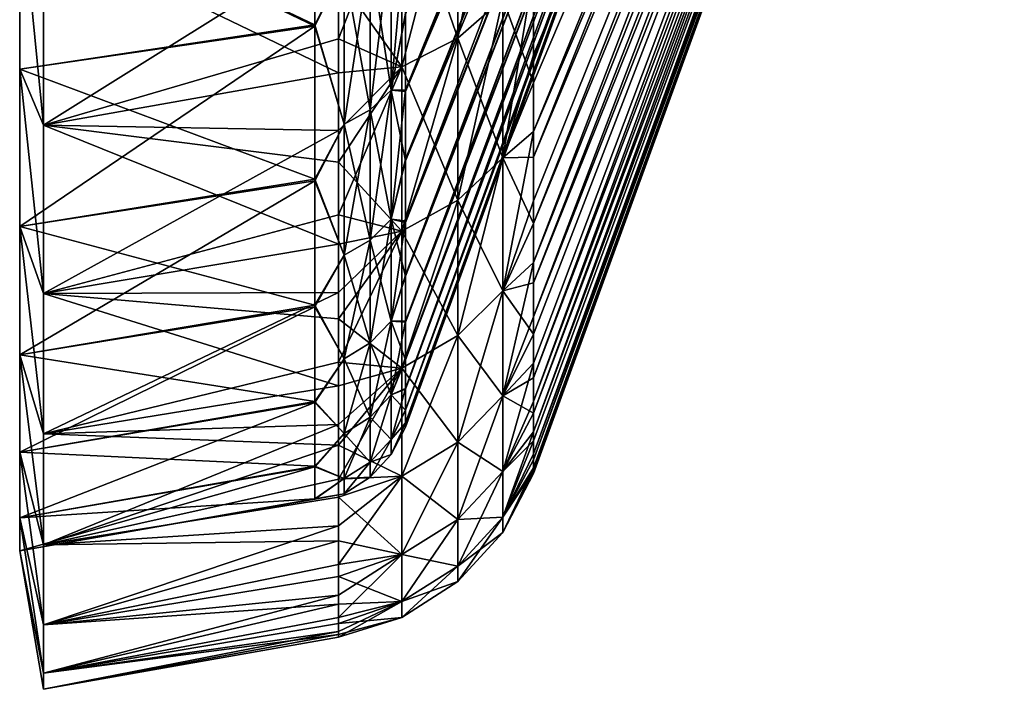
# Model space of a CAD drawing. Header units: metres. Extents: x -62 to 300, y -109 to 109.
# Tile 394 of 656: x -62 to -51, y 44 to 51. Entities that reach past the tile are written whole.
import ezdxf

# ---------------------------------------------------------------- set-up
doc = ezdxf.new("R2010")
doc.units = ezdxf.units.M
doc.layers.add('solid_500635', color=7, linetype='CONTINUOUS')

msp = doc.modelspace()

# ---------------------------------------------------------------- linework, layer by layer
at = {"layer": 'solid_500635'}
for points in [[(-56.086498, 50.781143, 8.844618), (-50.90826, 62.621616, 0.937529), (-50.90826, 63.281322, 1.95934)], [(-56.086498, 51.701893, 10.225803), (-56.086498, 50.781143, 8.844618), (-50.90826, 63.281322, 1.95934)], [(-57.496037, 50.3773, 7.149325), (-52.317799, 63.106491, 0.748949), (-52.317799, 62.534355, -0.293604)], [(-57.496037, 50.3773, 7.149325), (-57.496037, 51.223198, 8.583865), (-52.317799, 63.106491, 0.748949)], [(-57.496037, 50.394775, -21.52033), (-52.317799, 62.528294, -14.033655), (-52.317799, 63.099598, -15.076864)], [(-57.496037, 51.238796, -22.94808), (-57.496037, 50.394775, -21.52033), (-52.317799, 63.099598, -15.076864)], [(-56.086498, 49.656406, -21.233467), (-50.90826, 62.62701, -15.286036), (-50.90826, 62.046604, -14.217122)], [(-56.086498, 50.471718, -22.680035), (-56.086498, 51.36517, -24.07902), (-50.90826, 62.62701, -15.286036)], [(-56.086498, 49.656406, -21.233467), (-56.086498, 50.471718, -22.680035), (-50.90826, 62.62701, -15.286036)], [(-56.086498, 49.936733, 7.412772), (-50.90826, 62.041912, -0.131785), (-50.90826, 62.621616, 0.937529)], [(-56.086498, 50.781143, 8.844618), (-56.086498, 49.936733, 7.412772), (-50.90826, 62.621616, 0.937529)], [(-57.496037, 49.614571, 5.671981), (-52.317799, 62.534355, -0.293604), (-52.317799, 62.043396, -1.379802)], [(-57.496037, 49.614571, 5.671981), (-57.496037, 50.3773, 7.149325), (-52.317799, 62.534355, -0.293604)], [(-57.496037, 48.952366, -18.533154), (-52.317799, 62.038265, -12.946959), (-52.317799, 62.528294, -14.033655)], [(-57.496037, 49.631767, -20.04707), (-57.496037, 48.952366, -18.533154), (-52.317799, 62.528294, -14.033655)], [(-57.496037, 50.394775, -21.52033), (-57.496037, 49.631767, -20.04707), (-52.317799, 62.528294, -14.033655)], [(-57.496037, 48.344898, 2.604414), (-52.317799, 62.043396, -1.379802), (-52.317799, 61.639687, -2.495419)], [(-57.496037, 48.936966, 4.156608), (-57.496037, 49.614571, 5.671981), (-52.317799, 62.043396, -1.379802)], [(-57.496037, 48.344898, 2.604414), (-57.496037, 48.936966, 4.156608), (-52.317799, 62.043396, -1.379802)], [(-57.496037, 48.358196, -16.981768), (-52.317799, 61.635548, -11.830997), (-52.317799, 62.038265, -12.946959)], [(-57.496037, 48.952366, -18.533154), (-57.496037, 48.358196, -16.981768), (-52.317799, 62.038265, -12.946959)], [(-56.086498, 48.923023, -19.746336), (-50.90826, 62.046604, -14.217122), (-50.90826, 61.549656, -13.107108)], [(-56.086498, 48.923023, -19.746336), (-56.086498, 49.656406, -21.233467), (-50.90826, 62.046604, -14.217122)], [(-56.086498, 48.495113, 4.43024), (-50.90826, 61.545708, -1.242124), (-50.90826, 62.041912, -0.131785)], [(-56.086498, 49.174263, 5.94002), (-56.086498, 48.495113, 4.43024), (-50.90826, 62.041912, -0.131785)], [(-56.086498, 49.936733, 7.412772), (-56.086498, 49.174263, 5.94002), (-50.90826, 62.041912, -0.131785)], [(-57.496037, 47.839775, 1.017889), (-52.317799, 61.639687, -2.495419), (-52.317799, 61.323326, -3.637995)], [(-57.496037, 47.839775, 1.017889), (-57.496037, 48.344898, 2.604414), (-52.317799, 61.639687, -2.495419)], [(-57.496037, 47.850914, -15.395914), (-52.317799, 61.32021, -10.68817), (-52.317799, 61.635548, -11.830997)], [(-57.496037, 48.358196, -16.981768), (-57.496037, 47.850914, -15.395914), (-52.317799, 61.635548, -11.830997)], [(-56.086498, 48.273308, -18.222986), (-50.90826, 61.549656, -13.107108), (-50.90826, 61.139076, -11.9626)], [(-56.086498, 48.273308, -18.222986), (-56.086498, 48.923023, -19.746336), (-50.90826, 61.549656, -13.107108)], [(-56.086498, 47.899395, 2.883961), (-50.90826, 61.135895, -2.386896), (-50.90826, 61.545708, -1.242124)], [(-56.086498, 48.495113, 4.43024), (-56.086498, 47.899395, 2.883961), (-50.90826, 61.545708, -1.242124)], [(-57.496037, 47.424492, -0.595042), (-52.317799, 61.323326, -3.637995), (-52.317799, 61.096012, -4.800638)], [(-57.496037, 47.424492, -0.595042), (-57.496037, 47.839775, 1.017889), (-52.317799, 61.323326, -3.637995)], [(-57.496037, 47.107796, -12.153302), (-52.317799, 61.093922, -9.525327), (-52.317799, 61.32021, -10.68817)], [(-57.496037, 47.433388, -13.783316), (-57.496037, 47.107796, -12.153302), (-52.317799, 61.32021, -10.68817)], [(-57.496037, 47.850914, -15.395914), (-57.496037, 47.433388, -13.783316), (-52.317799, 61.32021, -10.68817)], [(-57.496037, 46.869976, -3.868969), (-52.317799, 61.096012, -4.800638), (-52.317799, 60.958801, -5.977504)], [(-57.496037, 47.101112, -2.225419), (-57.496037, 47.424492, -0.595042), (-52.317799, 61.096012, -4.800638)], [(-57.496037, 46.869976, -3.868969), (-57.496037, 47.101112, -2.225419), (-52.317799, 61.096012, -4.800638)], [(-57.496037, 46.874447, -10.510056), (-52.317799, 60.957752, -8.348338), (-52.317799, 61.093922, -9.525327)], [(-57.496037, 47.107796, -12.153302), (-57.496037, 46.874447, -10.510056), (-52.317799, 61.093922, -9.525327)], [(-56.086498, 47.228107, -15.07512), (-50.90826, 61.139076, -11.9626), (-50.90826, 60.817261, -10.790508)], [(-56.086498, 47.707863, -16.66498), (-56.086498, 48.273308, -18.222986), (-50.90826, 61.139076, -11.9626)], [(-56.086498, 47.228107, -15.07512), (-56.086498, 47.707863, -16.66498), (-50.90826, 61.139076, -11.9626)], [(-56.086498, 46.965389, -0.303043), (-50.90826, 60.814857, -3.559196), (-50.90826, 61.135895, -2.386896)], [(-56.086498, 47.388504, 1.303541), (-56.086498, 46.965389, -0.303043), (-50.90826, 61.135895, -2.386896)], [(-56.086498, 47.899395, 2.883961), (-56.086498, 47.388504, 1.303541), (-50.90826, 61.135895, -2.386896)], [(-57.496037, 46.731174, -5.524826), (-52.317799, 60.958801, -5.977504), (-52.317799, 60.912548, -7.1629)], [(-57.496037, 46.731174, -5.524826), (-57.496037, 46.869976, -3.868969), (-52.317799, 60.958801, -5.977504)], [(-57.496037, 46.685467, -7.189634), (-52.317799, 60.912548, -7.1629), (-52.317799, 60.957752, -8.348338)], [(-57.496037, 46.733414, -8.854383), (-57.496037, 46.685467, -7.189634), (-52.317799, 60.957752, -8.348338)], [(-57.496037, 46.874447, -10.510056), (-57.496037, 46.733414, -8.854383), (-52.317799, 60.957752, -8.348338)], [(-57.496037, 46.685467, -7.189634), (-57.496037, 46.731174, -5.524826), (-52.317799, 60.912548, -7.1629)], [(-56.086498, 46.836617, -13.460943), (-50.90826, 60.817261, -10.790508), (-50.90826, 60.585922, -9.597295)], [(-56.086498, 46.836617, -13.460943), (-56.086498, 47.228107, -15.07512), (-50.90826, 60.817261, -10.790508)], [(-56.086498, 46.632095, -1.927002), (-50.90826, 60.584312, -4.75256), (-50.90826, 60.814857, -3.559196)], [(-56.086498, 46.965389, -0.303043), (-56.086498, 46.632095, -1.927002), (-50.90826, 60.814857, -3.559196)], [(-56.086498, 46.32407, -10.188696), (-50.90826, 60.585922, -9.597295), (-50.90826, 60.446388, -8.389724)], [(-56.086498, 46.535175, -11.830798), (-56.086498, 46.836617, -13.460943), (-50.90826, 60.585922, -9.597295)], [(-56.086498, 46.32407, -10.188696), (-56.086498, 46.535175, -11.830798), (-50.90826, 60.585922, -9.597295)], [(-56.086498, 46.38892, -3.564459), (-50.90826, 60.445583, -5.960226), (-50.90826, 60.584312, -4.75256)], [(-56.086498, 46.632095, -1.927002), (-56.086498, 46.38892, -3.564459), (-50.90826, 60.584312, -4.75256)], [(-56.086498, 46.203407, -8.53557), (-50.90826, 60.446388, -8.389724), (-50.90826, 60.399517, -7.174991)], [(-56.086498, 46.203407, -8.53557), (-56.086498, 46.32407, -10.188696), (-50.90826, 60.446388, -8.389724)], [(-56.086498, 46.173874, -6.874707), (-50.90826, 60.399517, -7.174991), (-50.90826, 60.445583, -5.960226)], [(-56.086498, 46.235924, -5.214769), (-56.086498, 46.173874, -6.874707), (-50.90826, 60.445583, -5.960226)], [(-56.086498, 46.38892, -3.564459), (-56.086498, 46.235924, -5.214769), (-50.90826, 60.445583, -5.960226)], [(-56.086498, 46.173874, -6.874707), (-56.086498, 46.203407, -8.53557), (-50.90826, 60.399517, -7.174991)], [(-56.918392, 50.965382, 11.236972), (-56.424011, 51.401752, 10.919931), (-56.424011, 53.429028, 13.423409)], [(-56.918392, 53.028191, 13.784327), (-56.918392, 50.965382, 11.236972), (-56.424011, 53.429028, 13.423409)], [(-61.739399, 52.655609, -27.253433), (-58.491894, 51.111141, -24.279177), (-58.491894, 53.106182, -26.899361)], [(-61.739399, 52.655609, 12.914022), (-58.491894, 53.092033, 12.543304), (-58.491894, 51.096531, 9.918235)], [(-58.16885, 51.747627, -25.008049), (-58.491894, 53.106182, -26.899361), (-58.491894, 51.111141, -24.279177)], [(-58.16885, 51.747627, 10.668638), (-58.491894, 51.096531, 9.918235), (-58.491894, 53.092033, 12.543304)], [(-57.535633, 52.736217, -28.386629), (-56.918392, 53.028191, -28.123737), (-56.918392, 50.965382, -25.576384)], [(-57.535633, 50.64753, 11.467905), (-56.918392, 50.965382, 11.236972), (-56.918392, 53.028191, 13.784327)], [(-57.535633, 52.736217, 14.047219), (-57.535633, 50.64753, 11.467905), (-56.918392, 53.028191, 13.784327)], [(-56.918392, 50.965382, -25.576384), (-56.918392, 53.028191, -28.123737), (-56.424011, 51.401752, -25.259342)], [(-61.739399, 52.655609, -27.253433), (-61.478928, 52.147793, -28.916451), (-61.478928, 50.006947, -26.272726)], [(-61.739399, 52.655609, -27.253433), (-61.478928, 50.006947, -26.272726), (-61.739399, 50.62278, -24.579292)], [(-61.739399, 52.655609, 12.914022), (-61.478928, 50.006947, 11.933315), (-61.478928, 52.147793, 14.57704)], [(-61.739399, 50.62278, 10.239882), (-61.478928, 50.006947, 11.933315), (-61.739399, 52.655609, 12.914022)], [(-61.739399, 52.655609, -27.253433), (-61.739399, 50.62278, -24.579292), (-58.491894, 51.111141, -24.279177)], [(-61.739399, 50.62278, 10.239882), (-61.739399, 52.655609, 12.914022), (-58.491894, 51.096531, 9.918235)], [(-57.535633, 52.736217, 14.047219), (-58.231422, 52.038322, 13.584293), (-58.231422, 50.956688, 12.248685)], [(-57.535633, 52.736217, 14.047219), (-58.231422, 50.956688, 12.248685), (-57.535633, 50.64753, 11.467905)], [(-57.535633, 50.64753, -25.807316), (-58.231422, 51.638645, -27.447153), (-57.535633, 52.736217, -28.386629)], [(-57.535633, 50.64753, -25.807316), (-57.535633, 52.736217, -28.386629), (-56.918392, 50.965382, -25.576384)], [(-61.478928, 52.147793, 14.57704), (-61.478928, 50.006947, 11.933315), (-58.231422, 52.038322, 13.584293)], [(-61.478928, 52.147793, -28.916451), (-58.231422, 51.638645, -27.447153), (-58.231422, 50.581127, -26.087872)], [(-61.478928, 50.006947, -26.272726), (-61.478928, 52.147793, -28.916451), (-58.231422, 50.581127, -26.087872)], [(-57.652737, 52.097801, -24.753632), (-57.882275, 51.895199, -24.900829), (-57.882275, 50.175484, -22.252701)], [(-57.652737, 50.392361, -22.127487), (-57.652737, 52.097801, -24.753632), (-57.882275, 50.175484, -22.252701)], [(-57.652737, 52.097801, 10.414222), (-57.652737, 50.392361, 7.788076), (-57.882275, 51.895199, 10.561419)], [(-57.652737, 50.392361, -22.127487), (-57.496037, 51.238796, -22.94808), (-57.496037, 52.161488, -24.326433)], [(-57.652737, 50.392361, -22.127487), (-57.496037, 52.161488, -24.326433), (-57.652737, 52.097801, -24.753632)], [(-57.652737, 52.097801, 10.414222), (-57.496037, 51.223198, 8.583865), (-57.652737, 50.392361, 7.788076)], [(-61.478928, 50.006947, 11.933315), (-58.231422, 50.956688, 12.248685), (-58.231422, 52.038322, 13.584293)], [(-57.882275, 51.895199, -24.900829), (-58.16885, 51.747627, -25.008049), (-58.16885, 50.017513, -22.343906)], [(-57.882275, 50.175484, -22.252701), (-57.882275, 51.895199, -24.900829), (-58.16885, 50.017513, -22.343906)], [(-57.882275, 51.895199, 10.561419), (-57.882275, 50.175484, 7.91329), (-58.16885, 51.747627, 10.668638)], [(-57.652737, 50.392361, 7.788076), (-57.882275, 50.175484, 7.91329), (-57.882275, 51.895199, 10.561419)], [(-58.16885, 50.017513, -22.343906), (-58.16885, 51.747627, -25.008049), (-58.491894, 51.111141, -24.279177)], [(-58.16885, 51.747627, 10.668638), (-58.16885, 50.017513, 8.004496), (-58.491894, 51.096531, 9.918235)], [(-57.882275, 50.175484, 7.91329), (-58.16885, 50.017513, 8.004496), (-58.16885, 51.747627, 10.668638)], [(-56.424011, 49.647266, 8.218259), (-56.086498, 50.781143, 8.844618), (-56.086498, 51.701893, 10.225803)], [(-56.424011, 51.401752, 10.919931), (-56.424011, 49.647266, 8.218259), (-56.086498, 51.701893, 10.225803)], [(-57.535633, 50.64753, -25.807316), (-58.231422, 50.581127, -26.087872), (-58.231422, 51.638645, -27.447153)], [(-56.918392, 50.965382, -25.576384), (-56.424011, 51.401752, -25.259342), (-56.424011, 49.647266, -22.557669)], [(-56.918392, 49.180145, 8.487949), (-56.424011, 49.647266, 8.218259), (-56.424011, 51.401752, 10.919931)], [(-56.918392, 50.965382, 11.236972), (-56.918392, 49.180145, 8.487949), (-56.424011, 51.401752, 10.919931)], [(-56.424011, 51.401752, -25.259342), (-56.086498, 51.36517, -24.07902), (-56.086498, 50.471718, -22.680035)], [(-56.424011, 49.647266, -22.557669), (-56.424011, 51.401752, -25.259342), (-56.086498, 50.471718, -22.680035)], [(-57.652737, 50.392361, -22.127487), (-57.496037, 50.394775, -21.52033), (-57.496037, 51.238796, -22.94808)], [(-57.652737, 50.392361, 7.788076), (-57.496037, 51.223198, 8.583865), (-57.496037, 50.3773, 7.149325)], [(-61.739399, 50.62278, -24.579292), (-58.491894, 49.411293, -21.459915), (-58.491894, 51.111141, -24.279177)], [(-61.739399, 48.890991, 7.36163), (-58.491894, 51.096531, 9.918235), (-58.491894, 49.393135, 7.086281)], [(-61.739399, 48.890991, 7.36163), (-61.739399, 50.62278, 10.239882), (-58.491894, 51.096531, 9.918235)], [(-58.16885, 50.017513, -22.343906), (-58.491894, 51.111141, -24.279177), (-58.491894, 49.411293, -21.459915)], [(-58.16885, 50.017513, 8.004496), (-58.491894, 49.393135, 7.086281), (-58.491894, 51.096531, 9.918235)], [(-61.478928, 50.006947, 11.933315), (-58.231422, 49.94944, 10.8582), (-58.231422, 50.956688, 12.248685)], [(-57.535633, 50.64753, 11.467905), (-58.231422, 50.956688, 12.248685), (-58.231422, 49.94944, 10.8582)], [(-57.535633, 50.64753, -25.807316), (-56.918392, 50.965382, -25.576384), (-56.918392, 49.180145, -22.82736)], [(-57.535633, 48.839897, 8.684393), (-56.918392, 49.180145, 8.487949), (-56.918392, 50.965382, 11.236972)], [(-57.535633, 50.64753, 11.467905), (-57.535633, 48.839897, 8.684393), (-56.918392, 50.965382, 11.236972)], [(-56.918392, 49.180145, -22.82736), (-56.918392, 50.965382, -25.576384), (-56.424011, 49.647266, -22.557669)], [(-56.424011, 49.647266, 8.218259), (-56.086498, 49.936733, 7.412772), (-56.086498, 50.781143, 8.844618)], [(-61.739399, 50.62278, -24.579292), (-61.478928, 50.006947, -26.272726), (-61.478928, 48.154175, -23.419706)], [(-61.739399, 50.62278, -24.579292), (-61.478928, 48.154175, -23.419706), (-61.739399, 48.890991, -21.701042)], [(-61.739399, 50.62278, 10.239882), (-61.478928, 48.154175, 9.080295), (-61.478928, 50.006947, 11.933315)], [(-61.739399, 48.890991, 7.36163), (-61.478928, 48.154175, 9.080295), (-61.739399, 50.62278, 10.239882)], [(-61.739399, 50.62278, -24.579292), (-61.739399, 48.890991, -21.701042), (-58.491894, 49.411293, -21.459915)], [(-57.535633, 50.64753, 11.467905), (-58.231422, 49.94944, 10.8582), (-58.231422, 49.019218, 9.416928)], [(-57.535633, 50.64753, 11.467905), (-58.231422, 49.019218, 9.416928), (-57.535633, 48.839897, 8.684393)], [(-57.535633, 50.64753, -25.807316), (-58.231422, 49.60041, -24.67654), (-58.231422, 50.581127, -26.087872)], [(-57.535633, 48.839897, -23.023804), (-58.231422, 49.60041, -24.67654), (-57.535633, 50.64753, -25.807316)], [(-57.535633, 48.839897, -23.023804), (-57.535633, 50.64753, -25.807316), (-56.918392, 49.180145, -22.82736)], [(-61.478928, 50.006947, -26.272726), (-58.231422, 50.581127, -26.087872), (-58.231422, 49.60041, -24.67654)], [(-57.652737, 50.392361, -22.127487), (-57.882275, 50.175484, -22.252701), (-57.882275, 48.741997, -19.43932)], [(-57.652737, 48.970772, -19.337461), (-57.652737, 50.392361, -22.127487), (-57.882275, 48.741997, -19.43932)], [(-57.652737, 50.392361, 7.788076), (-57.652737, 48.970772, 4.99805), (-57.882275, 50.175484, 7.91329)], [(-57.652737, 48.970772, -19.337461), (-57.496037, 49.631767, -20.04707), (-57.496037, 50.394775, -21.52033)], [(-57.652737, 48.970772, -19.337461), (-57.496037, 50.394775, -21.52033), (-57.652737, 50.392361, -22.127487)], [(-57.652737, 50.392361, 7.788076), (-57.496037, 50.3773, 7.149325), (-57.496037, 49.614571, 5.671981)], [(-57.652737, 50.392361, 7.788076), (-57.496037, 49.614571, 5.671981), (-57.652737, 48.970772, 4.99805)], [(-56.424011, 49.647266, -22.557669), (-56.086498, 50.471718, -22.680035), (-56.086498, 49.656406, -21.233467)], [(-57.882275, 50.175484, -22.252701), (-58.16885, 50.017513, -22.343906), (-58.16885, 48.575356, -19.513514)], [(-57.882275, 48.741997, -19.43932), (-57.882275, 50.175484, -22.252701), (-58.16885, 48.575356, -19.513514)], [(-57.882275, 50.175484, 7.91329), (-57.882275, 48.741997, 5.099908), (-58.16885, 50.017513, 8.004496)], [(-57.652737, 48.970772, 4.99805), (-57.882275, 48.741997, 5.099908), (-57.882275, 50.175484, 7.91329)], [(-61.478928, 50.006947, 11.933315), (-61.478928, 48.154175, 9.080295), (-58.231422, 49.94944, 10.8582)], [(-61.478928, 50.006947, -26.272726), (-58.231422, 49.60041, -24.67654), (-58.231422, 48.699131, -23.218054)], [(-61.478928, 48.154175, -23.419706), (-61.478928, 50.006947, -26.272726), (-58.231422, 48.699131, -23.218054)], [(-61.478928, 48.154175, 9.080295), (-58.231422, 49.019218, 9.416928), (-58.231422, 49.94944, 10.8582)], [(-58.16885, 48.575356, -19.513514), (-58.16885, 50.017513, -22.343906), (-58.491894, 49.411293, -21.459915)], [(-58.16885, 50.017513, 8.004496), (-58.16885, 48.575356, 5.174102), (-58.491894, 49.393135, 7.086281)], [(-57.882275, 48.741997, 5.099908), (-58.16885, 48.575356, 5.174102), (-58.16885, 50.017513, 8.004496)], [(-56.424011, 48.184792, 5.347992), (-56.086498, 49.174263, 5.94002), (-56.086498, 49.936733, 7.412772)], [(-56.424011, 49.647266, 8.218259), (-56.424011, 48.184792, 5.347992), (-56.086498, 49.936733, 7.412772)], [(-57.652737, 48.970772, -19.337461), (-57.496037, 48.952366, -18.533154), (-57.496037, 49.631767, -20.04707)], [(-57.652737, 48.970772, 4.99805), (-57.496037, 49.614571, 5.671981), (-57.496037, 48.936966, 4.156608)], [(-56.918392, 49.180145, -22.82736), (-56.424011, 49.647266, -22.557669), (-56.424011, 48.184792, -19.687403)], [(-56.918392, 47.692039, 5.567379), (-56.424011, 48.184792, 5.347992), (-56.424011, 49.647266, 8.218259)], [(-56.918392, 49.180145, 8.487949), (-56.918392, 47.692039, 5.567379), (-56.424011, 49.647266, 8.218259)], [(-56.424011, 49.647266, -22.557669), (-56.086498, 49.656406, -21.233467), (-56.086498, 48.923023, -19.746336)], [(-56.424011, 48.184792, -19.687403), (-56.424011, 49.647266, -22.557669), (-56.086498, 48.923023, -19.746336)], [(-57.535633, 48.839897, -23.023804), (-58.231422, 48.699131, -23.218054), (-58.231422, 49.60041, -24.67654)], [(-61.739399, 48.890991, -21.701042), (-58.491894, 48.025154, -18.472168), (-58.491894, 49.411293, -21.459915)], [(-61.739399, 47.480553, 4.313012), (-58.491894, 49.393135, 7.086281), (-58.491894, 48.009846, 4.09439)], [(-61.739399, 47.480553, 4.313012), (-61.739399, 48.890991, 7.36163), (-58.491894, 49.393135, 7.086281)], [(-58.16885, 48.575356, -19.513514), (-58.491894, 49.411293, -21.459915), (-58.491894, 48.025154, -18.472168)], [(-58.16885, 48.575356, 5.174102), (-58.491894, 48.009846, 4.09439), (-58.491894, 49.393135, 7.086281)], [(-57.535633, 48.839897, -23.023804), (-56.918392, 49.180145, -22.82736), (-56.918392, 47.692039, -19.90679)], [(-57.535633, 47.333122, 5.72718), (-56.918392, 47.692039, 5.567379), (-56.918392, 49.180145, 8.487949)], [(-57.535633, 48.839897, 8.684393), (-57.535633, 47.333122, 5.72718), (-56.918392, 49.180145, 8.487949)], [(-56.918392, 47.692039, -19.90679), (-56.918392, 49.180145, -22.82736), (-56.424011, 48.184792, -19.687403)], [(-56.424011, 48.184792, 5.347992), (-56.086498, 48.495113, 4.43024), (-56.086498, 49.174263, 5.94002)], [(-61.478928, 48.154175, 9.080295), (-58.231422, 48.167484, 7.927277), (-58.231422, 49.019218, 9.416928)], [(-57.535633, 48.839897, 8.684393), (-58.231422, 49.019218, 9.416928), (-58.231422, 48.167484, 7.927277)], [(-57.652737, 48.970772, -19.337461), (-57.882275, 48.741997, -19.43932), (-57.882275, 47.610439, -16.491508)], [(-57.652737, 47.84861, -16.414124), (-57.652737, 48.970772, -19.337461), (-57.882275, 47.610439, -16.491508)], [(-57.652737, 48.970772, 4.99805), (-57.652737, 47.84861, 2.074712), (-57.882275, 48.741997, 5.099908)], [(-57.652737, 48.970772, 4.99805), (-57.496037, 48.936966, 4.156608), (-57.496037, 48.344898, 2.604414)], [(-57.652737, 48.970772, 4.99805), (-57.496037, 48.344898, 2.604414), (-57.652737, 47.84861, 2.074712)], [(-57.652737, 47.84861, -16.414124), (-57.496037, 48.952366, -18.533154), (-57.652737, 48.970772, -19.337461)], [(-61.739399, 48.890991, -21.701042), (-61.478928, 48.154175, -23.419706), (-61.478928, 46.609772, -20.388647)], [(-61.739399, 48.890991, -21.701042), (-61.478928, 46.609772, -20.388647), (-61.739399, 47.480553, -18.652424)], [(-61.739399, 48.890991, 7.36163), (-61.478928, 46.609772, 6.049235), (-61.478928, 48.154175, 9.080295)], [(-61.739399, 47.480553, 4.313012), (-61.478928, 46.609772, 6.049235), (-61.739399, 48.890991, 7.36163)], [(-61.739399, 48.890991, -21.701042), (-61.739399, 47.480553, -18.652424), (-58.491894, 48.025154, -18.472168)], [(-57.652737, 47.84861, -16.414124), (-57.496037, 48.358196, -16.981768), (-57.496037, 48.952366, -18.533154)], [(-56.424011, 48.184792, -19.687403), (-56.086498, 48.923023, -19.746336), (-56.086498, 48.273308, -18.222986)], [(-57.535633, 48.839897, 8.684393), (-58.231422, 48.167484, 7.927277), (-58.231422, 47.398956, 6.398166)], [(-57.535633, 48.839897, 8.684393), (-58.231422, 47.398956, 6.398166), (-57.535633, 47.333122, 5.72718)], [(-57.535633, 48.839897, -23.023804), (-58.231422, 47.877552, -21.713495), (-58.231422, 48.699131, -23.218054)], [(-57.535633, 47.333122, -20.066591), (-58.231422, 47.877552, -21.713495), (-57.535633, 48.839897, -23.023804)], [(-57.882275, 48.741997, -19.43932), (-58.16885, 48.575356, -19.513514), (-58.16885, 47.436954, -16.547878)], [(-57.882275, 47.610439, -16.491508), (-57.882275, 48.741997, -19.43932), (-58.16885, 47.436954, -16.547878)], [(-57.882275, 48.741997, 5.099908), (-57.882275, 47.610439, 2.152098), (-58.16885, 48.575356, 5.174102)], [(-57.652737, 47.84861, 2.074712), (-57.882275, 47.610439, 2.152098), (-57.882275, 48.741997, 5.099908)], [(-57.535633, 47.333122, -20.066591), (-57.535633, 48.839897, -23.023804), (-56.918392, 47.692039, -19.90679)], [(-61.478928, 48.154175, -23.419706), (-58.231422, 48.699131, -23.218054), (-58.231422, 47.877552, -21.713495)], [(-58.16885, 47.436954, -16.547878), (-58.16885, 48.575356, -19.513514), (-58.491894, 48.025154, -18.472168)], [(-58.16885, 48.575356, 5.174102), (-58.16885, 47.436954, 2.208467), (-58.491894, 48.009846, 4.09439)], [(-57.882275, 47.610439, 2.152098), (-58.16885, 47.436954, 2.208467), (-58.16885, 48.575356, 5.174102)], [(-56.424011, 47.030354, 2.340579), (-56.086498, 47.899395, 2.883961), (-56.086498, 48.495113, 4.43024)], [(-56.424011, 48.184792, 5.347992), (-56.424011, 47.030354, 2.340579), (-56.086498, 48.495113, 4.43024)], [(-57.652737, 47.84861, -16.414124), (-57.496037, 47.850914, -15.395914), (-57.496037, 48.358196, -16.981768)], [(-57.652737, 47.84861, 2.074712), (-57.496037, 48.344898, 2.604414), (-57.496037, 47.839775, 1.017889)], [(-56.424011, 48.184792, -19.687403), (-56.086498, 48.273308, -18.222986), (-56.086498, 47.707863, -16.66498)], [(-61.478928, 46.609772, 6.049235), (-58.231422, 47.398956, 6.398166), (-58.231422, 48.167484, 7.927277)], [(-61.478928, 48.154175, 9.080295), (-61.478928, 46.609772, 6.049235), (-58.231422, 48.167484, 7.927277)], [(-61.478928, 48.154175, -23.419706), (-58.231422, 47.877552, -21.713495), (-58.231422, 47.139053, -20.169575)], [(-61.478928, 46.609772, -20.388647), (-61.478928, 48.154175, -23.419706), (-58.231422, 47.139053, -20.169575)], [(-56.918392, 47.692039, -19.90679), (-56.424011, 48.184792, -19.687403), (-56.424011, 47.030354, -16.679991)], [(-56.918392, 46.517372, 2.507257), (-56.424011, 47.030354, 2.340579), (-56.424011, 48.184792, 5.347992)], [(-56.918392, 47.692039, 5.567379), (-56.918392, 46.517372, 2.507257), (-56.424011, 48.184792, 5.347992)], [(-56.424011, 47.030354, -16.679991), (-56.424011, 48.184792, -19.687403), (-56.086498, 47.707863, -16.66498)], [(-61.739399, 47.480553, -18.652424), (-58.491894, 46.967491, -15.343836), (-58.491894, 48.025154, -18.472168)], [(-61.739399, 46.407993, 1.12977), (-58.491894, 48.009846, 4.09439), (-58.491894, 46.956436, 0.96465)], [(-61.739399, 46.407993, 1.12977), (-61.739399, 47.480553, 4.313012), (-58.491894, 48.009846, 4.09439)], [(-58.16885, 47.436954, -16.547878), (-58.491894, 48.025154, -18.472168), (-58.491894, 46.967491, -15.343836)], [(-58.16885, 47.436954, 2.208467), (-58.491894, 46.956436, 0.96465), (-58.491894, 48.009846, 4.09439)], [(-57.535633, 47.333122, -20.066591), (-58.231422, 47.139053, -20.169575), (-58.231422, 47.877552, -21.713495)], [(-56.424011, 47.030354, 2.340579), (-56.086498, 47.388504, 1.303541), (-56.086498, 47.899395, 2.883961)], [(-57.652737, 47.84861, -16.414124), (-57.882275, 47.610439, -16.491508), (-57.882275, 46.793209, -13.441567)], [(-57.652737, 47.038162, -13.389501), (-57.652737, 47.84861, -16.414124), (-57.882275, 46.793209, -13.441567)], [(-57.652737, 47.84861, 2.074712), (-57.652737, 47.038162, -0.94991), (-57.882275, 47.610439, 2.152098)], [(-57.652737, 47.038162, -13.389501), (-57.496037, 47.433388, -13.783316), (-57.496037, 47.850914, -15.395914)], [(-57.652737, 47.038162, -13.389501), (-57.496037, 47.850914, -15.395914), (-57.652737, 47.84861, -16.414124)], [(-57.652737, 47.84861, 2.074712), (-57.496037, 47.839775, 1.017889), (-57.496037, 47.424492, -0.595042)], [(-57.652737, 47.84861, 2.074712), (-57.496037, 47.424492, -0.595042), (-57.652737, 47.038162, -0.94991)], [(-57.535633, 47.333122, -20.066591), (-56.918392, 47.692039, -19.90679), (-56.918392, 46.517372, -16.846668)], [(-57.535633, 46.143715, 2.628666), (-56.918392, 46.517372, 2.507257), (-56.918392, 47.692039, 5.567379)], [(-57.535633, 47.333122, 5.72718), (-57.535633, 46.143715, 2.628666), (-56.918392, 47.692039, 5.567379)], [(-56.918392, 46.517372, -16.846668), (-56.918392, 47.692039, -19.90679), (-56.424011, 47.030354, -16.679991)], [(-56.424011, 47.030354, -16.679991), (-56.086498, 47.707863, -16.66498), (-56.086498, 47.228107, -15.07512)], [(-57.882275, 47.610439, -16.491508), (-58.16885, 47.436954, -16.547878), (-58.16885, 46.614784, -13.479493)], [(-57.882275, 46.793209, -13.441567), (-57.882275, 47.610439, -16.491508), (-58.16885, 46.614784, -13.479493)], [(-57.882275, 47.610439, 2.152098), (-57.882275, 46.793209, -0.897843), (-58.16885, 47.436954, 2.208467)], [(-57.652737, 47.038162, -0.94991), (-57.882275, 46.793209, -0.897843), (-57.882275, 47.610439, 2.152098)], [(-61.739399, 47.480553, -18.652424), (-61.478928, 46.609772, -20.388647), (-61.478928, 45.390663, -17.212757)], [(-61.739399, 47.480553, -18.652424), (-61.478928, 45.390663, -17.212757), (-61.739399, 46.407993, -15.46918)], [(-61.739399, 47.480553, 4.313012), (-61.478928, 45.390663, 2.873347), (-61.478928, 46.609772, 6.049235)], [(-61.739399, 46.407993, 1.12977), (-61.478928, 45.390663, 2.873347), (-61.739399, 47.480553, 4.313012)], [(-61.739399, 47.480553, -18.652424), (-61.739399, 46.407993, -15.46918), (-58.491894, 46.967491, -15.343836)], [(-61.478928, 46.609772, 6.049235), (-58.231422, 46.714226, 4.831933), (-58.231422, 47.398956, 6.398166)], [(-58.16885, 46.614784, -13.479493), (-58.16885, 47.436954, -16.547878), (-58.491894, 46.967491, -15.343836)], [(-58.16885, 47.436954, 2.208467), (-58.16885, 46.614784, -0.859918), (-58.491894, 46.956436, 0.96465)], [(-57.535633, 47.333122, 5.72718), (-58.231422, 47.398956, 6.398166), (-58.231422, 46.714226, 4.831933)], [(-57.535633, 47.333122, 5.72718), (-58.231422, 46.714226, 4.831933), (-58.231422, 46.113537, 3.229083)], [(-57.535633, 47.333122, 5.72718), (-58.231422, 46.113537, 3.229083), (-57.535633, 46.143715, 2.628666)], [(-57.535633, 47.333122, -20.066591), (-58.231422, 46.484852, -18.589617), (-58.231422, 47.139053, -20.169575)], [(-57.535633, 46.143715, -16.968077), (-58.231422, 46.484852, -18.589617), (-57.535633, 47.333122, -20.066591)], [(-57.882275, 46.793209, -0.897843), (-58.16885, 46.614784, -0.859918), (-58.16885, 47.436954, 2.208467)], [(-57.652737, 47.038162, -13.389501), (-57.496037, 47.107796, -12.153302), (-57.496037, 47.433388, -13.783316)], [(-57.652737, 47.038162, -0.94991), (-57.496037, 47.424492, -0.595042), (-57.496037, 47.101112, -2.225419)], [(-57.535633, 46.143715, -16.968077), (-57.535633, 47.333122, -20.066591), (-56.918392, 46.517372, -16.846668)], [(-56.424011, 46.196602, -0.77103), (-56.086498, 46.965389, -0.303043), (-56.086498, 47.388504, 1.303541)], [(-56.424011, 47.030354, 2.340579), (-56.424011, 46.196602, -0.77103), (-56.086498, 47.388504, 1.303541)], [(-56.424011, 47.030354, -16.679991), (-56.086498, 47.228107, -15.07512), (-56.086498, 46.836617, -13.460943)], [(-61.478928, 46.609772, -20.388647), (-58.231422, 47.139053, -20.169575), (-58.231422, 46.484852, -18.589617)], [(-57.652737, 47.038162, -13.389501), (-57.882275, 46.793209, -13.441567), (-57.882275, 46.299263, -10.32291)], [(-57.652737, 46.548317, -10.296733), (-57.652737, 47.038162, -13.389501), (-57.882275, 46.299263, -10.32291)], [(-57.652737, 47.038162, -0.94991), (-57.652737, 46.548317, -4.042677), (-57.882275, 46.793209, -0.897843)], [(-57.652737, 46.548317, -10.296733), (-57.496037, 46.874447, -10.510056), (-57.496037, 47.107796, -12.153302)], [(-57.652737, 46.548317, -10.296733), (-57.496037, 47.107796, -12.153302), (-57.652737, 47.038162, -13.389501)], [(-57.652737, 47.038162, -0.94991), (-57.496037, 47.101112, -2.225419), (-57.496037, 46.869976, -3.868969)], [(-57.652737, 47.038162, -0.94991), (-57.496037, 46.869976, -3.868969), (-57.652737, 46.548317, -4.042677)], [(-56.918392, 46.517372, -16.846668), (-56.424011, 47.030354, -16.679991), (-56.424011, 46.196602, -13.56838)], [(-56.918392, 45.669006, -0.658886), (-56.424011, 46.196602, -0.77103), (-56.424011, 47.030354, 2.340579)], [(-56.918392, 46.517372, 2.507257), (-56.918392, 45.669006, -0.658886), (-56.424011, 47.030354, 2.340579)], [(-56.424011, 46.196602, -13.56838), (-56.424011, 47.030354, -16.679991), (-56.086498, 46.836617, -13.460943)], [(-61.739399, 46.407993, -15.46918), (-58.491894, 46.254875, -12.11975), (-58.491894, 46.967491, -15.343836)], [(-61.739399, 45.68589, -2.150777), (-58.491894, 46.956436, 0.96465), (-58.491894, 46.248238, -2.260118)], [(-61.739399, 45.68589, -2.150777), (-61.739399, 46.407993, 1.12977), (-58.491894, 46.956436, 0.96465)], [(-58.16885, 46.614784, -13.479493), (-58.491894, 46.967491, -15.343836), (-58.491894, 46.254875, -12.11975)], [(-58.16885, 46.614784, -0.859918), (-58.491894, 46.248238, -2.260118), (-58.491894, 46.956436, 0.96465)], [(-56.424011, 46.196602, -0.77103), (-56.086498, 46.632095, -1.927002), (-56.086498, 46.965389, -0.303043)], [(-57.882275, 46.793209, -13.441567), (-58.16885, 46.614784, -13.479493), (-58.16885, 46.117847, -10.341977)], [(-57.882275, 46.299263, -10.32291), (-57.882275, 46.793209, -13.441567), (-58.16885, 46.117847, -10.341977)], [(-57.882275, 46.793209, -0.897843), (-57.882275, 46.299263, -4.016501), (-58.16885, 46.614784, -0.859918)], [(-57.652737, 46.548317, -4.042677), (-57.882275, 46.299263, -4.016501), (-57.882275, 46.793209, -0.897843)], [(-57.652737, 46.548317, -10.296733), (-57.496037, 46.733414, -8.854383), (-57.496037, 46.874447, -10.510056)], [(-57.652737, 46.548317, -4.042677), (-57.496037, 46.869976, -3.868969), (-57.496037, 46.731174, -5.524826)], [(-56.424011, 46.196602, -13.56838), (-56.086498, 46.836617, -13.460943), (-56.086498, 46.535175, -11.830798)], [(-61.478928, 45.390663, 2.873347), (-58.231422, 46.113537, 3.229083), (-58.231422, 46.714226, 4.831933)], [(-61.478928, 46.609772, 6.049235), (-61.478928, 45.390663, 2.873347), (-58.231422, 46.714226, 4.831933)], [(-57.652737, 46.384438, -7.169705), (-57.496037, 46.685467, -7.189634), (-57.496037, 46.733414, -8.854383)], [(-57.652737, 46.384438, -7.169705), (-57.496037, 46.733414, -8.854383), (-57.652737, 46.548317, -10.296733)], [(-57.652737, 46.384438, -7.169705), (-57.496037, 46.731174, -5.524826), (-57.496037, 46.685467, -7.189634)], [(-57.652737, 46.548317, -4.042677), (-57.496037, 46.731174, -5.524826), (-57.652737, 46.384438, -7.169705)], [(-61.478928, 45.390663, -17.212757), (-61.478928, 46.609772, -20.388647), (-58.231422, 46.484852, -18.589617)], [(-58.16885, 46.117847, -10.341977), (-58.16885, 46.614784, -13.479493), (-58.491894, 46.254875, -12.11975)], [(-58.16885, 46.614784, -0.859918), (-58.16885, 46.117847, -3.997433), (-58.491894, 46.248238, -2.260118)], [(-57.882275, 46.299263, -4.016501), (-58.16885, 46.117847, -3.997433), (-58.16885, 46.614784, -0.859918)], [(-56.424011, 45.692665, -3.952745), (-56.086498, 46.38892, -3.564459), (-56.086498, 46.632095, -1.927002)], [(-56.424011, 46.196602, -0.77103), (-56.424011, 45.692665, -3.952745), (-56.086498, 46.632095, -1.927002)], [(-61.478928, 45.390663, -17.212757), (-58.231422, 46.484852, -18.589617), (-58.231422, 45.915588, -16.975056)], [(-57.535633, 46.143715, -16.968077), (-58.231422, 45.915588, -16.975056), (-58.231422, 46.484852, -18.589617)], [(-57.652737, 46.548317, -10.296733), (-57.882275, 46.299263, -10.32291), (-57.882275, 46.13401, -7.169705)], [(-57.652737, 46.384438, -7.169705), (-57.652737, 46.548317, -10.296733), (-57.882275, 46.13401, -7.169705)], [(-57.652737, 46.548317, -4.042677), (-57.652737, 46.384438, -7.169705), (-57.882275, 46.299263, -4.016501)], [(-57.535633, 46.143715, -16.968077), (-56.918392, 46.517372, -16.846668), (-56.918392, 45.669006, -13.680525)], [(-57.535633, 45.284702, -0.577201), (-56.918392, 45.669006, -0.658886), (-56.918392, 46.517372, 2.507257)], [(-57.535633, 46.143715, 2.628666), (-57.535633, 45.284702, -0.577201), (-56.918392, 46.517372, 2.507257)], [(-56.918392, 45.669006, -13.680525), (-56.918392, 46.517372, -16.846668), (-56.424011, 46.196602, -13.56838)], [(-56.424011, 45.692665, -10.386666), (-56.086498, 46.535175, -11.830798), (-56.086498, 46.32407, -10.188696)], [(-56.424011, 45.692665, -10.386666), (-56.424011, 46.196602, -13.56838), (-56.086498, 46.535175, -11.830798)], [(-61.739399, 46.407993, -15.46918), (-61.478928, 45.390663, -17.212757), (-61.478928, 44.510204, -13.926835)], [(-61.739399, 46.407993, -15.46918), (-61.478928, 44.510204, -13.926835), (-61.739399, 45.68589, -12.188634)], [(-61.739399, 46.407993, 1.12977), (-61.478928, 44.510204, -0.412576), (-61.478928, 45.390663, 2.873347)], [(-61.739399, 45.68589, -2.150777), (-61.478928, 44.510204, -0.412576), (-61.739399, 46.407993, 1.12977)], [(-61.739399, 46.407993, -15.46918), (-61.739399, 45.68589, -12.188634), (-58.491894, 46.254875, -12.11975)], [(-57.652737, 46.384438, -7.169705), (-57.882275, 46.13401, -7.169705), (-57.882275, 46.299263, -4.016501)], [(-56.424011, 45.692665, -3.952745), (-56.086498, 46.235924, -5.214769), (-56.086498, 46.38892, -3.564459)], [(-61.739399, 45.68589, -12.188634), (-58.491894, 45.895844, -8.843004), (-58.491894, 46.254875, -12.11975)], [(-58.16885, 46.117847, -10.341977), (-58.491894, 46.254875, -12.11975), (-58.491894, 45.895844, -8.843004)], [(-57.882275, 46.299263, -10.32291), (-58.16885, 46.117847, -10.341977), (-58.16885, 45.951595, -7.169705)], [(-57.882275, 46.13401, -7.169705), (-57.882275, 46.299263, -10.32291), (-58.16885, 45.951595, -7.169705)], [(-57.882275, 46.299263, -4.016501), (-57.882275, 46.13401, -7.169705), (-58.16885, 46.117847, -3.997433)], [(-56.424011, 45.692665, -10.386666), (-56.086498, 46.32407, -10.188696), (-56.086498, 46.203407, -8.53557)], [(-61.739399, 45.322708, -5.490166), (-58.491894, 46.248238, -2.260118), (-58.491894, 45.89362, -5.537332)], [(-61.739399, 45.322708, -5.490166), (-61.739399, 45.68589, -2.150777), (-58.491894, 46.248238, -2.260118)], [(-58.16885, 46.117847, -3.997433), (-58.491894, 45.89362, -5.537332), (-58.491894, 46.248238, -2.260118)], [(-57.535633, 46.143715, 2.628666), (-58.231422, 46.113537, 3.229083), (-58.231422, 45.598602, 1.592798)], [(-57.535633, 46.143715, 2.628666), (-58.231422, 45.598602, 1.592798), (-58.231422, 45.172325, -0.068635)], [(-57.535633, 46.143715, 2.628666), (-58.231422, 45.172325, -0.068635), (-57.535633, 45.284702, -0.577201)], [(-57.535633, 45.284702, -13.76221), (-58.231422, 45.915588, -16.975056), (-57.535633, 46.143715, -16.968077)], [(-57.535633, 45.284702, -13.76221), (-57.535633, 46.143715, -16.968077), (-56.918392, 45.669006, -13.680525)], [(-56.918392, 45.669006, -13.680525), (-56.424011, 46.196602, -13.56838), (-56.424011, 45.692665, -10.386666)], [(-56.918392, 45.156239, -3.896364), (-56.424011, 45.692665, -3.952745), (-56.424011, 46.196602, -0.77103)], [(-56.918392, 45.669006, -0.658886), (-56.918392, 45.156239, -3.896364), (-56.424011, 46.196602, -0.77103)], [(-56.424011, 45.524071, -7.169705), (-56.086498, 46.173874, -6.874707), (-56.086498, 46.235924, -5.214769)], [(-56.424011, 45.692665, -3.952745), (-56.424011, 45.524071, -7.169705), (-56.086498, 46.235924, -5.214769)], [(-56.424011, 45.524071, -7.169705), (-56.086498, 46.203407, -8.53557), (-56.086498, 46.173874, -6.874707)], [(-56.424011, 45.524071, -7.169705), (-56.424011, 45.692665, -10.386666), (-56.086498, 46.203407, -8.53557)], [(-61.478928, 45.390663, 2.873347), (-58.231422, 45.598602, 1.592798), (-58.231422, 46.113537, 3.229083)], [(-58.16885, 45.951595, -7.169705), (-58.16885, 46.117847, -10.341977), (-58.491894, 45.895844, -8.843004)], [(-58.16885, 46.117847, -3.997433), (-58.16885, 45.951595, -7.169705), (-58.491894, 45.89362, -5.537332)], [(-57.882275, 46.13401, -7.169705), (-58.16885, 45.951595, -7.169705), (-58.16885, 46.117847, -3.997433)], [(-58.16885, 45.951595, -7.169705), (-58.491894, 45.895844, -8.843004), (-58.491894, 45.89362, -5.537332)], [(-61.739399, 45.322708, -8.849245), (-58.491894, 45.89362, -5.537332), (-58.491894, 45.895844, -8.843004)], [(-61.739399, 45.68589, -12.188634), (-61.739399, 45.322708, -8.849245), (-58.491894, 45.895844, -8.843004)], [(-61.739399, 45.322708, -8.849245), (-61.739399, 45.322708, -5.490166), (-58.491894, 45.89362, -5.537332)], [(-61.478928, 45.390663, -17.212757), (-58.231422, 45.915588, -16.975056), (-58.231422, 45.432899, -15.329326)], [(-57.535633, 45.284702, -13.76221), (-58.231422, 45.432899, -15.329326), (-58.231422, 45.915588, -16.975056)], [(-61.739399, 45.68589, -12.188634), (-61.478928, 44.510204, -13.926835), (-61.478928, 43.978039, -10.56688)], [(-61.739399, 45.68589, -12.188634), (-61.478928, 43.978039, -10.56688), (-61.739399, 45.322708, -8.849245)], [(-61.739399, 45.68589, -2.150777), (-61.478928, 43.978039, -3.77253), (-61.478928, 44.510204, -0.412576)], [(-61.739399, 45.322708, -5.490166), (-61.478928, 43.978039, -3.77253), (-61.739399, 45.68589, -2.150777)], [(-57.535633, 45.284702, -13.76221), (-56.918392, 45.669006, -13.680525), (-56.918392, 45.156239, -10.443047)], [(-57.535633, 44.765503, -3.855296), (-56.918392, 45.156239, -3.896364), (-56.918392, 45.669006, -0.658886)], [(-57.535633, 45.284702, -0.577201), (-57.535633, 44.765503, -3.855296), (-56.918392, 45.669006, -0.658886)], [(-56.918392, 45.156239, -10.443047), (-56.424011, 45.692665, -10.386666), (-56.424011, 45.524071, -7.169705)], [(-56.918392, 45.156239, -10.443047), (-56.918392, 45.669006, -13.680525), (-56.424011, 45.692665, -10.386666)], [(-56.918392, 44.984692, -7.169705), (-56.424011, 45.524071, -7.169705), (-56.424011, 45.692665, -3.952745)], [(-56.918392, 45.156239, -3.896364), (-56.918392, 44.984692, -7.169705), (-56.424011, 45.692665, -3.952745)], [(-61.478928, 44.510204, -0.412576), (-58.231422, 45.172325, -0.068635), (-58.231422, 45.598602, 1.592798)], [(-61.478928, 45.390663, 2.873347), (-61.478928, 44.510204, -0.412576), (-58.231422, 45.598602, 1.592798)], [(-56.918392, 44.984692, -7.169705), (-56.918392, 45.156239, -10.443047), (-56.424011, 45.524071, -7.169705)], [(-61.478928, 44.510204, -13.926835), (-58.231422, 45.432899, -15.329326), (-58.231422, 45.039314, -13.660238)], [(-61.478928, 44.510204, -13.926835), (-61.478928, 45.390663, -17.212757), (-58.231422, 45.432899, -15.329326)], [(-57.535633, 45.284702, -13.76221), (-58.231422, 45.039314, -13.660238), (-58.231422, 45.432899, -15.329326)], [(-61.739399, 45.322708, -8.849245), (-61.478928, 43.978039, -10.56688), (-61.478928, 43.799999, -7.169705)], [(-61.739399, 45.322708, -5.490166), (-61.478928, 43.799999, -7.169705), (-61.478928, 43.978039, -3.77253)], [(-61.739399, 45.322708, -8.849245), (-61.478928, 43.799999, -7.169705), (-61.739399, 45.322708, -5.490166)], [(-57.535633, 45.284702, -0.577201), (-58.231422, 45.172325, -0.068635), (-58.231422, 44.83654, -1.746791)], [(-57.535633, 45.284702, -0.577201), (-58.231422, 44.83654, -1.746791), (-58.231422, 44.591404, -3.438445)], [(-57.535633, 45.284702, -0.577201), (-58.231422, 44.591404, -3.438445), (-57.535633, 44.765503, -3.855296)], [(-57.535633, 44.765503, -10.484115), (-58.231422, 45.039314, -13.660238), (-57.535633, 45.284702, -13.76221)], [(-57.535633, 44.765503, -10.484115), (-57.535633, 45.284702, -13.76221), (-56.918392, 45.156239, -10.443047)], [(-61.478928, 44.510204, -0.412576), (-58.231422, 44.83654, -1.746791), (-58.231422, 45.172325, -0.068635)], [(-57.535633, 44.765503, -10.484115), (-56.918392, 45.156239, -10.443047), (-56.918392, 44.984692, -7.169705)], [(-57.535633, 44.591805, -7.169705), (-56.918392, 44.984692, -7.169705), (-56.918392, 45.156239, -3.896364)], [(-57.535633, 44.765503, -3.855296), (-57.535633, 44.591805, -7.169705), (-56.918392, 45.156239, -3.896364)], [(-61.478928, 44.510204, -13.926835), (-58.231422, 45.039314, -13.660238), (-58.231422, 44.736435, -11.975823)], [(-57.535633, 44.765503, -10.484115), (-58.231422, 44.736435, -11.975823), (-58.231422, 45.039314, -13.660238)], [(-57.535633, 44.591805, -7.169705), (-57.535633, 44.765503, -10.484115), (-56.918392, 44.984692, -7.169705)], [(-61.478928, 43.978039, -3.77253), (-58.231422, 44.591404, -3.438445), (-58.231422, 44.83654, -1.746791)], [(-61.478928, 44.510204, -0.412576), (-61.478928, 43.978039, -3.77253), (-58.231422, 44.83654, -1.746791)], [(-61.478928, 43.978039, -10.56688), (-58.231422, 44.736435, -11.975823), (-58.231422, 44.524433, -10.279485)], [(-61.478928, 43.978039, -10.56688), (-61.478928, 44.510204, -13.926835), (-58.231422, 44.736435, -11.975823)], [(-57.535633, 44.765503, -3.855296), (-58.231422, 44.591404, -3.438445), (-58.231422, 44.437016, -5.142993)], [(-57.535633, 44.765503, -3.855296), (-58.231422, 44.437016, -5.142993), (-58.231422, 44.374153, -6.857083)], [(-57.535633, 44.765503, -3.855296), (-58.231422, 44.374153, -6.857083), (-57.535633, 44.591805, -7.169705)], [(-57.535633, 44.765503, -10.484115), (-58.231422, 44.524433, -10.279485), (-58.231422, 44.736435, -11.975823)], [(-57.535633, 44.591805, -7.169705), (-58.231422, 44.524433, -10.279485), (-57.535633, 44.765503, -10.484115)], [(-61.478928, 43.978039, -3.77253), (-58.231422, 44.437016, -5.142993), (-58.231422, 44.591404, -3.438445)], [(-61.478928, 43.978039, -10.56688), (-58.231422, 44.524433, -10.279485), (-58.231422, 44.403439, -8.572105)], [(-57.535633, 44.591805, -7.169705), (-58.231422, 44.374153, -6.857083), (-58.231422, 44.403439, -8.572105)], [(-57.535633, 44.591805, -7.169705), (-58.231422, 44.403439, -8.572105), (-58.231422, 44.524433, -10.279485)], [(-61.478928, 43.799999, -7.169705), (-58.231422, 44.374153, -6.857083), (-58.231422, 44.437016, -5.142993)], [(-61.478928, 43.978039, -3.77253), (-61.478928, 43.799999, -7.169705), (-58.231422, 44.437016, -5.142993)], [(-61.478928, 43.799999, -7.169705), (-58.231422, 44.403439, -8.572105), (-58.231422, 44.374153, -6.857083)], [(-61.478928, 43.799999, -7.169705), (-61.478928, 43.978039, -10.56688), (-58.231422, 44.403439, -8.572105)]]:
    msp.add_3dface(points, dxfattribs=at)

doc.saveas('drawing.dxf')
